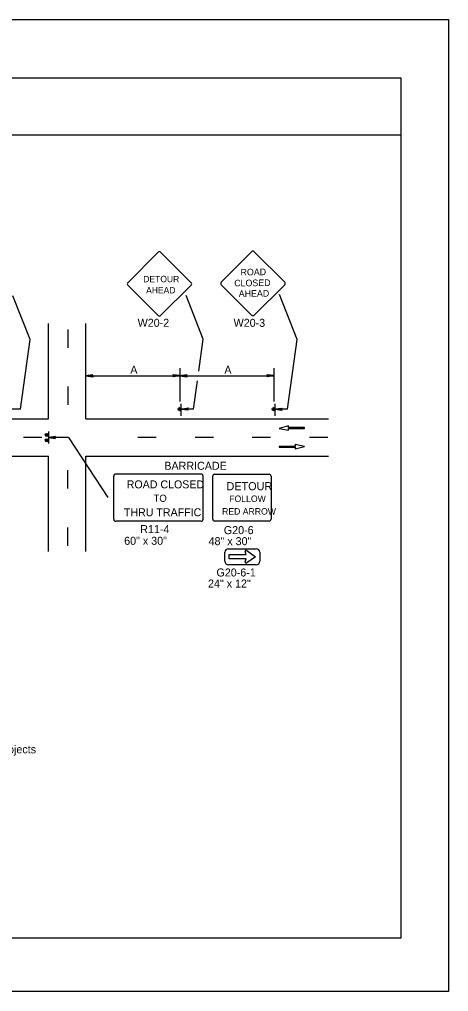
# Model space of a CAD drawing. Extents: x -14145 to -13662, y 30244 to 30661.
# Drawn here: x -13802.42 to -13791.17, y 30451.81 to 30477.31 of the extents above; entities that cross this region are included whole.
import ezdxf

# ---------------------------------------------------------------- set-up
doc = ezdxf.new("R2010")
doc.units = 0
for name, color, linetype in [('1', 7, 'Continuous'), ('10', 7, 'Continuous'), ('2', 7, 'Continuous'), ('61', 7, 'Continuous')]:
    doc.layers.add(name, color=color, linetype=linetype)

msp = doc.modelspace()

# ---------------------------------------------------------------- linework, layer by layer
at = {"layer": '1'}
for p, q in [((-13798.789, 30471.205), (-13799.584, 30470.402)), ((-13797.92, 30470.402), (-13798.723, 30471.205)), ((-13796.339, 30471.214), (-13797.134, 30470.411)), ((-13795.47, 30470.411), (-13796.273, 30471.214)), ((-13799.584, 30470.336), (-13798.789, 30469.541)), ((-13798.723, 30469.541), (-13797.92, 30470.336)), ((-13797.134, 30470.345), (-13796.339, 30469.55)), ((-13796.273, 30469.55), (-13795.47, 30470.345)), ((-13802.146, 30468.911), (-13802.595, 30470.056)), ((-13797.604, 30468.917), (-13798.053, 30470.063)), ((-13795.144, 30468.911), (-13795.606, 30470.089)), ((-13801.666, 30466.833), (-13801.666, 30469.331)), ((-13800.682, 30466.833), (-13800.682, 30469.331)), ((-13801.151, 30469.174), (-13801.151, 30468.694)), ((-13802.398, 30467.08), (-13802.146, 30468.911)), ((-13797.719, 30468.081), (-13797.604, 30468.917)), ((-13795.396, 30467.08), (-13795.144, 30468.911)), ((-13800.682, 30467.957), (-13798.216, 30467.957)), ((-13798.216, 30468.161), (-13798.216, 30467.287)), ((-13798.216, 30467.957), (-13795.75, 30467.957)), ((-13795.75, 30468.161), (-13795.75, 30467.287)), ((-13801.151, 30467.674), (-13801.151, 30467.194)), ((-13797.856, 30467.086), (-13797.754, 30467.83)), ((-13798.186, 30466.912), (-13798.186, 30467.224)), ((-13798.186, 30466.912), (-13798.186, 30467.224)), ((-13795.72, 30466.912), (-13795.72, 30467.224)), ((-13795.72, 30466.912), (-13795.72, 30467.224)), ((-13802.398, 30467.08), (-13802.722, 30467.08)), ((-13797.856, 30467.086), (-13798.186, 30467.086)), ((-13795.396, 30467.08), (-13795.72, 30467.08)), ((-13813.016, 30466.833), (-13801.666, 30466.833)), ((-13800.682, 30466.833), (-13794.318, 30466.833)), ((-13795.371, 30466.644), (-13795.612, 30466.578)), ((-13795.371, 30466.599), (-13795.371, 30466.644)), ((-13801.666, 30466.497), (-13801.666, 30466.185)), ((-13795.612, 30466.578), (-13795.368, 30466.532)), ((-13794.954, 30466.599), (-13795.371, 30466.599)), ((-13795.368, 30466.532), (-13795.368, 30466.577)), ((-13795.368, 30466.577), (-13794.954, 30466.577)), ((-13794.954, 30466.577), (-13794.954, 30466.599)), ((-13801.838, 30466.341), (-13802.318, 30466.341)), ((-13801.135, 30466.341), (-13801.666, 30466.341)), ((-13801.135, 30466.341), (-13800.106, 30464.768)), ((-13798.838, 30466.341), (-13799.318, 30466.341)), ((-13797.338, 30466.341), (-13797.818, 30466.341)), ((-13795.838, 30466.341), (-13796.318, 30466.341)), ((-13794.954, 30466.107), (-13795.198, 30466.153)), ((-13795.198, 30466.153), (-13795.198, 30466.108)), ((-13794.338, 30466.341), (-13794.818, 30466.341)), ((-13795.198, 30466.108), (-13795.612, 30466.108)), ((-13795.612, 30466.108), (-13795.612, 30466.086)), ((-13795.612, 30466.086), (-13795.196, 30466.086)), ((-13795.196, 30466.041), (-13794.954, 30466.107)), ((-13795.196, 30466.086), (-13795.196, 30466.041)), ((-13813.016, 30465.849), (-13801.666, 30465.849)), ((-13801.666, 30463.347), (-13801.666, 30465.849)), ((-13800.682, 30463.347), (-13800.682, 30465.849)), ((-13800.682, 30465.849), (-13794.318, 30465.849)), ((-13801.151, 30465.003), (-13801.151, 30465.483)), ((-13797.659, 30465.381), (-13799.899, 30465.381)), ((-13797.306, 30465.376), (-13795.878, 30465.376)), ((-13799.95, 30464.194), (-13799.95, 30465.33)), ((-13797.608, 30464.194), (-13797.608, 30465.33)), ((-13797.357, 30464.198), (-13797.357, 30465.325)), ((-13795.827, 30465.325), (-13795.827, 30464.198)), ((-13797.659, 30464.143), (-13799.899, 30464.143)), ((-13795.878, 30464.147), (-13797.306, 30464.147)), ((-13801.151, 30463.503), (-13801.151, 30463.983)), ((-13797.036, 30463.094), (-13797.036, 30463.331)), ((-13796.944, 30463.422), (-13796.216, 30463.422)), ((-13796.48, 30463.271), (-13796.504, 30463.346)), ((-13796.466, 30463.375), (-13796.232, 30463.213)), ((-13796.124, 30463.331), (-13796.124, 30463.094)), ((-13796.924, 30463.155), (-13796.924, 30463.271)), ((-13796.924, 30463.271), (-13796.48, 30463.271)), ((-13796.48, 30463.155), (-13796.924, 30463.155)), ((-13796.504, 30463.079), (-13796.48, 30463.155)), ((-13796.232, 30463.213), (-13796.466, 30463.051)), ((-13796.216, 30463.003), (-13796.944, 30463.003))]:
    msp.add_line(p, q, dxfattribs=at)
for points in [[(-13800.502, 30467.933), (-13800.508, 30467.951), (-13800.682, 30467.957), (-13800.502, 30467.933), (-13800.496, 30467.927), (-13800.682, 30467.957), (-13800.508, 30467.963), (-13800.502, 30467.981), (-13800.682, 30467.957), (-13800.496, 30467.987), (-13800.502, 30467.981)], [(-13798.396, 30467.987), (-13798.39, 30467.975), (-13798.216, 30467.963), (-13798.396, 30467.987), (-13798.402, 30467.993), (-13798.216, 30467.963), (-13798.39, 30467.957), (-13798.396, 30467.945), (-13798.216, 30467.963), (-13798.402, 30467.933), (-13798.396, 30467.945)], [(-13798.036, 30467.933), (-13798.042, 30467.951), (-13798.216, 30467.957), (-13798.036, 30467.933), (-13798.03, 30467.927), (-13798.216, 30467.957), (-13798.042, 30467.963), (-13798.036, 30467.981), (-13798.216, 30467.957), (-13798.03, 30467.987), (-13798.036, 30467.981)], [(-13795.93, 30467.987), (-13795.924, 30467.975), (-13795.75, 30467.963), (-13795.93, 30467.987), (-13795.936, 30467.993), (-13795.75, 30467.963), (-13795.924, 30467.957), (-13795.93, 30467.945), (-13795.75, 30467.963), (-13795.936, 30467.933), (-13795.93, 30467.945)], [(-13798.012, 30467.062), (-13798.018, 30467.074), (-13798.186, 30467.086), (-13798.012, 30467.062), (-13798, 30467.056), (-13798.186, 30467.086), (-13798.018, 30467.092), (-13798.012, 30467.104), (-13798.186, 30467.086), (-13798, 30467.116), (-13798.012, 30467.104)], [(-13795.546, 30467.056), (-13795.552, 30467.068), (-13795.72, 30467.08), (-13795.546, 30467.056), (-13795.534, 30467.05), (-13795.72, 30467.08), (-13795.552, 30467.086), (-13795.546, 30467.098), (-13795.72, 30467.08), (-13795.534, 30467.11), (-13795.546, 30467.098)], [(-13801.486, 30466.365), (-13801.492, 30466.353), (-13801.666, 30466.341), (-13801.486, 30466.365), (-13801.48, 30466.371), (-13801.666, 30466.341), (-13801.492, 30466.335), (-13801.486, 30466.323), (-13801.666, 30466.341), (-13801.48, 30466.311), (-13801.486, 30466.323)]]:
    msp.add_lwpolyline(points, dxfattribs=at)
for centre in [(-13798.225, 30467.085), (-13795.759, 30467.085), (-13801.706, 30466.408), (-13801.706, 30466.268)]:
    msp.add_circle(centre, 0.0408, dxfattribs=at)
for centre, radius, start, end in [((-13796.306, 30471.181), 0.0465, 45, 135), ((-13798.756, 30471.172), 0.0465, 45, 135), ((-13799.551, 30470.37), 0.0465, 135, 225), ((-13797.953, 30470.369), 0.0465, 315, 45), ((-13797.101, 30470.379), 0.0465, 135, 225), ((-13795.503, 30470.378), 0.0465, 315, 45), ((-13798.756, 30469.574), 0.0465, 225, 315), ((-13796.306, 30469.583), 0.0465, 225, 315), ((-13798.22, 30467.077), 0.0214, 9.521, 4.2501), ((-13795.754, 30467.077), 0.0214, 9.521, 4.2501), ((-13801.706, 30466.408), 0.0214, 355.7499, 350.479), ((-13801.706, 30466.268), 0.0214, 355.7499, 350.479), ((-13799.899, 30465.33), 0.051, 90, 180), ((-13797.659, 30465.33), 0.051, 0, 90), ((-13797.306, 30465.325), 0.051, 90, 180), ((-13795.878, 30465.325), 0.051, 0, 90), ((-13799.899, 30464.194), 0.051, 180, 270), ((-13797.659, 30464.194), 0.051, 270, 0), ((-13797.306, 30464.198), 0.051, 180, 270), ((-13795.878, 30464.198), 0.051, 270, 0), ((-13796.944, 30463.33), 0.091, 90, 180), ((-13796.48, 30463.353), 0.0256, 58.0324, 196.3736), ((-13796.215, 30463.33), 0.091, 0, 90), ((-13796.944, 30463.094), 0.091, 180, 270), ((-13796.48, 30463.071), 0.0253, 162.8549, 302.3344), ((-13796.215, 30463.094), 0.091, 270, 0)]:
    msp.add_arc(centre, radius, start, end, dxfattribs=at)
at = {"layer": '10'}
for p, q in [((-13823.874, 30475.777), (-13792.422, 30475.777)), ((-13792.422, 30475.777), (-13792.422, 30453.207)), ((-13823.874, 30474.277), (-13792.422, 30474.277)), ((-13792.422, 30453.207), (-13823.874, 30453.207))]:
    msp.add_line(p, q, dxfattribs=at)
at = {"layer": '61'}
msp.add_lwpolyline([(-13824.174, 30477.307), (-13791.174, 30477.307), (-13791.174, 30451.807), (-13824.174, 30451.807)], close=True, dxfattribs=at)

# ---------------------------------------------------------------- texts
at = {"layer": '1'}
for s, height, rotation, p in [('ROAD', 0.1735, 0.7566, (-13796.626, 30470.59)), ('CLOSED', 0.1733, 0.7588, (-13796.792, 30470.303)), ('AHEAD', 0.1735, 0.7481, (-13796.673, 30470.027))]:
    msp.add_text(s, height=height, rotation=rotation, dxfattribs=at).set_placement(p)
for s, height, p in [('DETOUR', 0.1669, (-13799.177, 30470.414)), ('AHEAD', 0.1669, (-13799.102, 30470.121)), ('ROAD CLOSED', 0.20849, (-13799.611, 30465.007)), ('DETOUR', 0.2122, (-13796.994, 30464.957)), ('TO', 0.1871, (-13798.909, 30464.653)), ('FOLLOW', 0.1697, (-13796.923, 30464.649)), ('THRU TRAFFIC', 0.20849, (-13799.685, 30464.275)), ('RED ARROW', 0.1697, (-13797.111, 30464.318))]:
    msp.add_text(s, height=height, dxfattribs=at).set_placement(p)
at = {"layer": '2'}
for s, p in [('W20-2', (-13799.325, 30469.245)), ('W20-3', (-13796.809, 30469.244)), ('A', (-13799.517, 30468.012)), ('A', (-13797.051, 30468.012)), ('BARRICADE', (-13798.625, 30465.494)), ('R11-4', (-13799.256, 30463.832)), ('G20-6', (-13797.065, 30463.806)), ('60" x 30"', (-13799.678, 30463.526)), ('48" x 30"', (-13797.465, 30463.516)), ('G20-6-1', (-13797.258, 30462.695)), ('24" x 12"', (-13797.479, 30462.405)), ('4.  Roads used as alternate routes should be owned and maintained by the Commonwealth (Department projects ', (-13816.053, 30458.056))]:
    msp.add_text(s, height=0.21, dxfattribs=at).set_placement(p)

doc.saveas('drawing.dxf')
